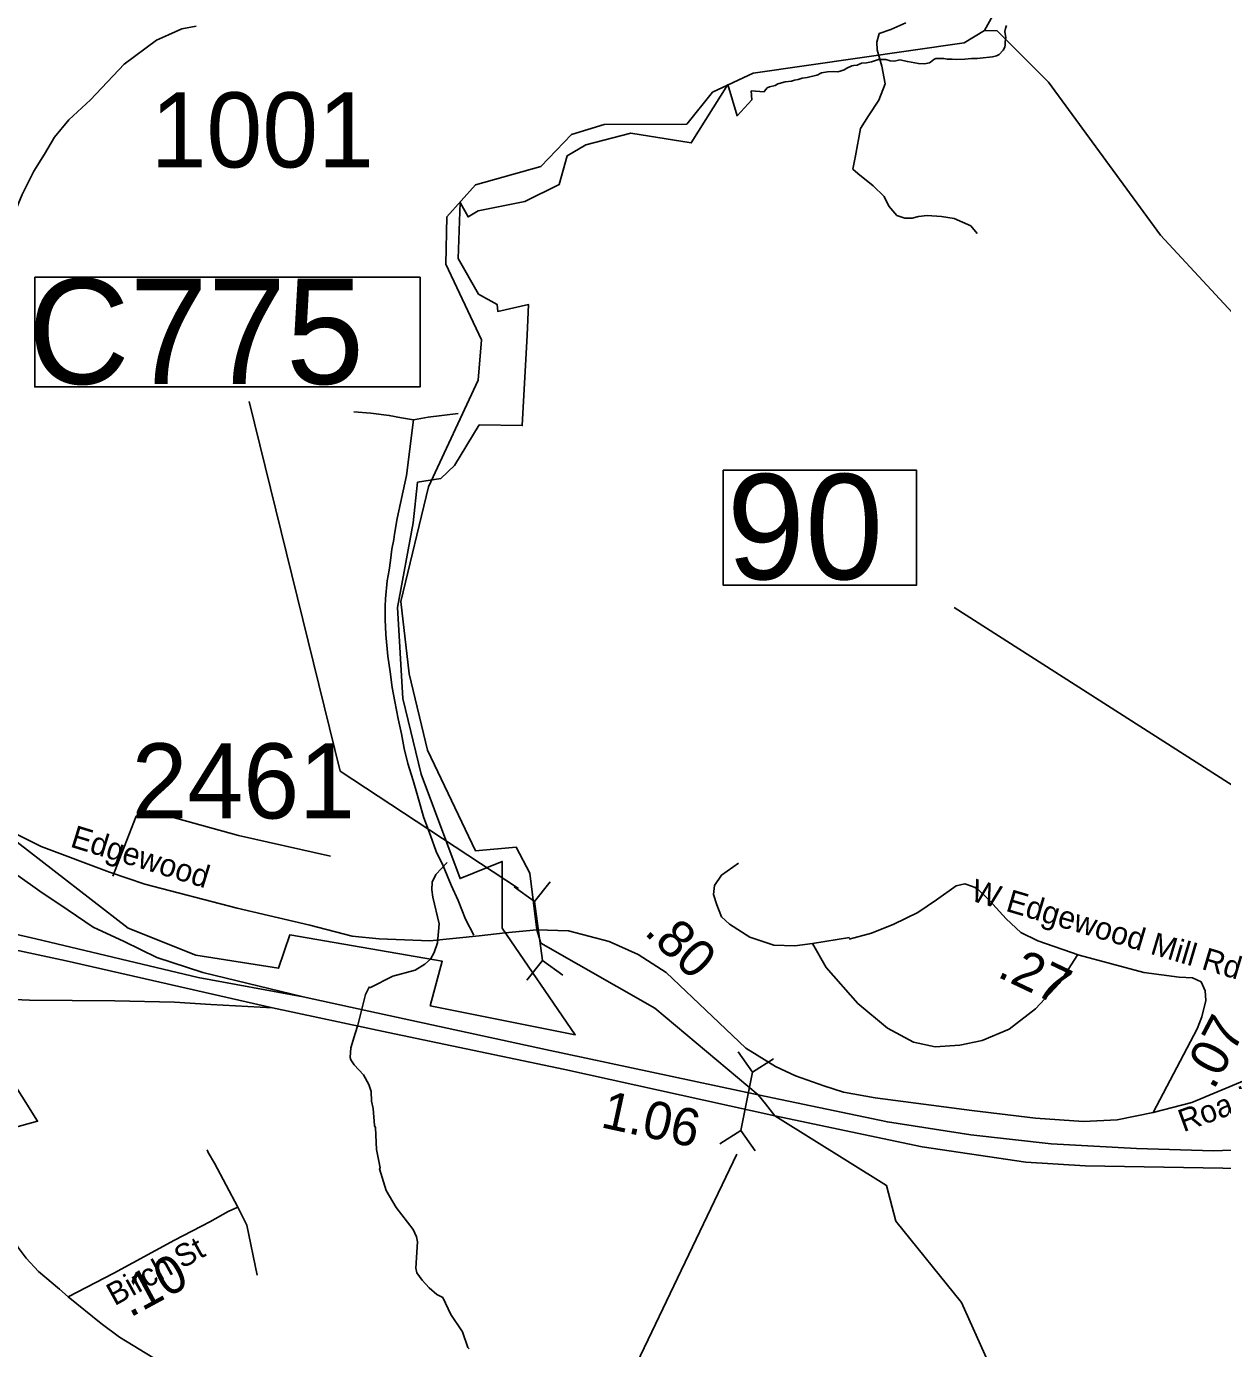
# Model space of a CAD drawing. Extents: x 1248089 to 1457196, y 820910 to 988753.
# Drawn here: x 1366531 to 1370514, y 873272 to 877672 of the extents above; entities that cross this region are included whole.
import ezdxf

# ---------------------------------------------------------------- set-up
doc = ezdxf.new("R2010")
doc.units = 0
for name, color, linetype in [('Exist Boundary Political City Limit New', 7, 'Continuous'), ('Exist Hydrographic Creek Single Shore', 7, 'Continuous'), ('Exist Hydrographic Misc Water Feature', 7, 'Continuous'), ('Exist Road Non-System Type 51', 7, 'Continuous'), ('Exist Road Primary Interstate Ramp 1 Lane Attributed', 7, 'Continuous'), ('Exist Road Primary US Divided Attributed', 7, 'Continuous'), ('Exist Road Primary US Mileage Hundredths English Label', 7, 'Continuous'), ('Exist Road Primary US Structure Culvert CELL', 7, 'Continuous'), ('Exist Road Primary US Structure Culvert Number Label', 7, 'Continuous'), ('Exist Road Secondary Structure Culvert CELL', 7, 'Continuous'), ('Exist Road Secondary Structure Standard Bridge Number Label', 7, 'Continuous'), ('Exist Road Secondary Type 51 Attributed', 7, 'Continuous'), ('Exist Road Secondary Type 51 Label', 7, 'Continuous'), ('Map Preparation Boundary City Limit Buffer Line', 7, 'Continuous'), ('Prop GRAU CAT1 Cell', 7, 'Continuous'), ('Prop Guardrail Anchor Unit CELL', 7, 'Continuous'), ('Prop Lane Lines', 7, 'Continuous')]:
    doc.layers.add(name, color=color, linetype=linetype)

msp = doc.modelspace()

# ---------------------------------------------------------------- linework, layer by layer
at = {"layer": 'Exist Boundary Political City Limit New'}
for points in [[(1369794.4, 877675.5), (1369790.4, 877665.4), (1369789, 877655), (1369791.4, 877633.8), (1369790.2, 877622.4), (1369790.2, 877610.3), (1369788.4, 877603.5), (1369782.8, 877593.4), (1369769.9, 877578.3), (1369761.3, 877574), (1369747, 877570.4), (1369705.9, 877566.3), (1369696.3, 877565.2), (1369677.5, 877565.3), (1369655.7, 877563), (1369626, 877562), (1369612.9, 877563.2), (1369596.8, 877563.1), (1369585.2, 877565.3), (1369564, 877565.7), (1369558.3, 877564.8), (1369551.6, 877562.4), (1369541.2, 877552.9), (1369537.6, 877550.7), (1369521.6, 877547.8), (1369500.6, 877548.3), (1369464, 877555.2), (1369438.8, 877560.5), (1369434.6, 877560.1), (1369425.6, 877557.3), (1369418, 877556.5), (1369406.6, 877557.7), (1369392.2, 877561.5), (1369377.9, 877561.7)], [(1369377.9, 877561.7), (1369367.6, 877561.9), (1369344.4, 877554.2), (1369327.9, 877551), (1369311.4, 877549.7), (1369297.2, 877543.6), (1369285.4, 877542.2), (1369278.8, 877540.7), (1369262.9, 877533.5), (1369253.8, 877527.5), (1369240.7, 877522.9), (1369232.6, 877521.5), (1369216.7, 877521.6), (1369198.3, 877520.8), (1369178.1, 877517.5), (1369173.3, 877515.8), (1369166.3, 877511.2), (1369162.1, 877509.8), (1369130.5, 877502.4), (1369113.8, 877499.9), (1369100.9, 877495.3), (1369088.4, 877493), (1369077.9, 877490), (1369057.3, 877487.6), (1369036.8, 877482.3), (1369032.5, 877480.7), (1369023.8, 877475.5), (1369005, 877471.5), (1368997.5, 877467.6), (1368988.5, 877456.8)], [(1368944, 877457.2), (1368946.2, 877428), (1368897.1, 877374.6), (1368866.6, 877478.5), (1368744.3, 877284.3), (1368543.5, 877316.7), (1368393.7, 877278.3), (1368331.2, 877241.4), (1368304.4, 877145.6), (1368190.2, 877089.2), (1368034.5, 877058.2), (1368001.5, 877038.1), (1367975, 877086.1), (1367968.5, 876899.3), (1368035.6, 876781.4), (1368097.9, 876746.7), (1368100, 876723.7), (1368202.6, 876746.2), (1368197.6, 876644.1), (1368181.6, 876343.6), (1368038.3, 876345.9), (1367956.3, 876210.6)], [(1368988.5, 877456.8), (1368986.9, 877454.8), (1368944, 877457.2)], [(1367956.3, 876210.6), (1367910.5, 876167.4), (1367833.3, 876155.1), (1367818.3, 876020.1), (1367765.9, 875738.4), (1367784.1, 875435.1), (1367844.9, 875183.7), (1367974.5, 874835.7), (1368114.9, 874893.3), (1368114.7, 874670.5), (1368357.9, 874316.4), (1367875.4, 874411.9), (1367915.2, 874560.7), (1367407.6, 874648.7), (1367370.3, 874537.7), (1367094.4, 874580.6), (1366869, 874670.5), (1366499.9, 874957)], [(1366463, 874194.7), (1366568, 874028.5), (1366293.7, 873953.2)]]:
    msp.add_lwpolyline(points, dxfattribs=at)
at = {"layer": 'Exist Hydrographic Creek Single Shore'}
for points in [[(1369720.4, 877658.8), (1369841.3, 877877.5), (1369773.4, 878140.3), (1369621.3, 878514.5), (1369460.4, 878707.9), (1369373.4, 878916.5), (1369295.6, 879080.7), (1369188.6, 879407.3), (1369146.2, 879568.6), (1369013.4, 879777.4), (1368973.2, 879952.3), (1368934.2, 880100), (1369037.7, 880217.1), (1369100.5, 880556.9)], [(1369731.5, 873230), (1369644.5, 873425.4), (1369425.5, 873695.8), (1369394.5, 873814.6), (1369022.8, 874046.3), (1368991.3, 874086.3), (1368967.1, 874116.6), (1368623.5, 874404.6), (1368243, 874620.5), (1368230.5, 874665.8), (1368206.7, 874854.2), (1368161.9, 874940.1), (1368026.4, 874928), (1367866.5, 875263.5), (1367805.5, 875517.4), (1367777.5, 875757.7), (1367869.4, 876139.9), (1368035.4, 876494.4), (1368046.4, 876628.8), (1367927.5, 876880.7), (1367930.4, 877038.2), (1368025.5, 877144.6), (1368243.4, 877205.9), (1368345.5, 877312.2), (1368454.4, 877346.1), (1368729.4, 877347.1), (1368815.4, 877453.7), (1368950.5, 877516.7), (1369653.5, 877617.5), (1369720.4, 877658.8)]]:
    msp.add_lwpolyline(points, dxfattribs=at)
at = {"layer": 'Exist Hydrographic Misc Water Feature'}
for points in [[(1372612.5, 876468.1), (1372393.5, 876341.1), (1372316.5, 876257.3), (1372173.5, 876211), (1372105.5, 876156.6), (1371746.6, 876121), (1371551.6, 875951), (1371482.8, 875941.2), (1371039.5, 876187.9), (1370306.5, 876977.3), (1369933.5, 877487.1), (1369762.5, 877657.9), (1369720.4, 877658.8)], [(1368005.1, 873271.4), (1368000.8, 873275.3), (1367982.4, 873327.9), (1367943.7, 873384.8), (1367916.9, 873441.4), (1367897.2, 873451.8), (1367871.6, 873474.4), (1367848.1, 873499), (1367830.7, 873523.4), (1367827.1, 873539.4), (1367833.1, 873627.2), (1367829.4, 873643.3), (1367817.9, 873667.6), (1367761.5, 873740.9), (1367728.8, 873797.6), (1367706.5, 873870.2), (1367708.2, 873873.8), (1367695.8, 873934.4), (1367693.4, 874006.5), (1367689.6, 874014.6), (1367684.8, 874070.7), (1367679.4, 874094.8), (1367678.1, 874126.8), (1367670.7, 874151), (1367653.3, 874183.3), (1367622.1, 874216.1), (1367610.5, 874232.3), (1367608.6, 874240.4), (1367611.3, 874272.3), (1367625, 874320.2), (1367634.7, 874348.6), (1367659.9, 874450.5), (1367671.8, 874474.9), (1367676.1, 874473.2), (1367750.6, 874510.8), (1367825.1, 874531.4), (1367857.5, 874550.7), (1367875.9, 874568.3), (1367888.3, 874590.1), (1367899.1, 874621.7), (1367904.5, 874685.6), (1367884.4, 874774.1), (1367881, 874798.2), (1367881.6, 874824.1), (1367894.2, 874849.9), (1367931.4, 874889.3)]]:
    msp.add_lwpolyline(points, dxfattribs=at)
at = {"layer": 'Exist Road Non-System Type 51'}
msp.add_line((1369147.7, 874619.9), (1369271.4, 874639.7), dxfattribs=at)
for points in [[(1369696.9, 876983.4), (1369675.1, 877008.7), (1369619.5, 877032.3), (1369577.4, 877039), (1369530.2, 877042.4), (1369501.6, 877039), (1369479.7, 877034), (1369456.1, 877034), (1369429.2, 877042.4), (1369402.2, 877074.4), (1369387.1, 877106.4), (1369350, 877141.8), (1369299.5, 877182.3), (1369282.6, 877197.4), (1369291.1, 877241.3), (1369307.9, 877332.3), (1369334.8, 877374.4), (1369368.5, 877426.7), (1369390.4, 877480.6), (1369378.6, 877539.6), (1369363.4, 877594.4), (1369361.8, 877619.7), (1369370.2, 877648.3), (1369408.9, 877661.8), (1369459.4, 877683.7)], [(1367819.1, 876362.3), (1367779.1, 876369.9), (1367739, 876377.5), (1367678, 876385.2), (1367620.7, 876389)], [(1368019.9, 874648.1), (1367992.9, 874700.6), (1367968.2, 874763.2), (1367945.2, 874813.7), (1367918.4, 874878.2), (1367895.4, 874926.6), (1367876.4, 874979), (1367853.6, 875037.6), (1367833.1, 875112), (1367818.1, 875162.3), (1367801.2, 875218.7), (1367788.2, 875269), (1367779.2, 875317.2), (1367768.2, 875367.5), (1367757.3, 875425.7), (1367748.2, 875471.9), (1367741.3, 875524.1), (1367734.3, 875576.3), (1367727.8, 875648.5), (1367724.8, 875698.5), (1367725.7, 875742.6), (1367726.1, 875766.6), (1367731.3, 875826.5), (1367738.1, 875862.4), (1367742.7, 875894.3), (1367747.5, 875932.2), (1367754.1, 875964.1), (1367756.5, 875982.1), (1367765.5, 876033.9), (1367796.2, 876177.1), (1367819.1, 876362.3)], [(1367819.1, 876362.3), (1367868.7, 876371.8), (1367967.9, 876383.3)], [(1366818.4, 874844.1), (1366896.6, 875043.6), (1366912.2, 875059.3), (1366939.6, 875061.2), (1367236.7, 874979.1), (1367543.5, 874910.6)], [(1369147.7, 874619.9), (1369088.9, 874611.9), (1369019.3, 874614.5), (1368939.1, 874641.3), (1368872.2, 874684.1), (1368845.4, 874708.2), (1368829.4, 874748.4), (1368818.7, 874783.2), (1368821.4, 874812.7), (1368845.4, 874847.5), (1368901.6, 874887.6)], [(1369147.7, 874619.9), (1369193.2, 874539.9), (1369298.7, 874420.6), (1369398.4, 874338.5), (1369484.4, 874291.5), (1369556.7, 874275.9), (1369638.8, 874281.7), (1369713.1, 874297.4), (1369803, 874334.6), (1369891, 874403), (1369969.1, 874487.1), (1370031.7, 874583)], [(1367234.1, 873742.1), (1367157.1, 873888.8), (1367135.3, 873924.2), (1367132.8, 873933.4)], [(1367140.9, 873693.8), (1367202.9, 873727.6), (1367234.1, 873742.1)], [(1367234.1, 873742.1), (1367264.2, 873682.8), (1367298.8, 873516.4)]]:
    msp.add_lwpolyline(points, dxfattribs=at)
at = {"layer": 'Exist Road Primary Interstate Ramp 1 Lane Attributed'}
for points in [[(1367452.3, 874442.9), (1367118.4, 874523.3), (1366965.4, 874573.1), (1366856.3, 874626.1), (1366753.3, 874674.5), (1366669.2, 874730.6), (1366575.6, 874794.6), (1366502.3, 874846.1), (1366377.6, 874913.2), (1366289.7, 874955.1)], [(1366264.2, 874443.3), (1366540.8, 874431.2), (1366824.6, 874429.6), (1367024.2, 874424.9), (1367144.2, 874417.1), (1367350, 874406.2)]]:
    msp.add_lwpolyline(points, dxfattribs=at)
at = {"layer": 'Exist Road Primary US Divided Attributed'}
for points in [[(1367452.3, 874442.9), (1367102, 874506.8), (1366562.5, 874635), (1366120.9, 874736.8)], [(1366122.1, 874673.8), (1366309.6, 874637.5), (1366662.9, 874562.4), (1367350, 874406.2)], [(1371557.6, 874030.7), (1371436.4, 874011.2), (1371203.6, 873984.9), (1371016.1, 873962.3), (1370786.2, 873940.5), (1370483.7, 873929.6), (1370226.7, 873937.6), (1369943.3, 873952.9), (1369675.1, 873983.4), (1369397.8, 874026.1), (1368967.1, 874116.6), (1368259.3, 874266.7), (1367671.3, 874394.4), (1367452.3, 874442.9)], [(1367350, 874406.2), (1367735.4, 874324.2), (1368323.4, 874200.1), (1369022.8, 874046.3), (1369513.6, 873943.7), (1369858, 873891.9), (1370056.1, 873879.7), (1370645.8, 873870.2), (1370880.6, 873883.6), (1371111.7, 873909), (1371317.5, 873933.8), (1371437.9, 873948.3), (1371659.9, 873980.4)]]:
    msp.add_lwpolyline(points, dxfattribs=at)
at = {"layer": 'Exist Road Primary US Structure Culvert CELL'}
for p, q in [((1368900.2, 874259.9), (1368948.3, 874192)), ((1369018.8, 874236.3), (1368948.3, 874192)), ((1368909.6, 873997.4), (1368948.3, 874192)), ((1368839.1, 873953), (1368909.6, 873997.4)), ((1368957.7, 873929.4), (1368909.6, 873997.4))]:
    msp.add_line(p, q, dxfattribs=at)
at = {"layer": 'Exist Road Primary US Structure Culvert Number Label'}
msp.add_line((1368895.9, 873918.4), (1368389.4, 872860.6), dxfattribs=at)
at = {"layer": 'Exist Road Secondary Structure Culvert CELL'}
for p, q in [((1368274.4, 874824.8), (1368222.3, 874759.8)), ((1368154.5, 874808.2), (1368222.3, 874759.8)), ((1368222.3, 874759.8), (1368249.4, 874563.2)), ((1368197.3, 874498.2), (1368249.4, 874563.2)), ((1368317.1, 874514.8), (1368249.4, 874563.2))]:
    msp.add_line(p, q, dxfattribs=at)
at = {"layer": 'Exist Road Secondary Structure Standard Bridge Number Label'}
msp.add_lwpolyline([(1368850.4, 876194.8), (1369494.5, 876194.8), (1369494.5, 875812.5), (1368850.4, 875812.5)], close=True, dxfattribs=at)
msp.add_lwpolyline([(1371428.5, 874100.6), (1370936.1, 874897.3), (1369620.2, 875738.7)], dxfattribs=at)
at = {"layer": 'Exist Road Secondary Type 51 Attributed'}
for points in [[(1366489.7, 877048.7), (1366516.9, 877112.2), (1366555.8, 877190), (1366590.6, 877247.4), (1366623.8, 877303.4), (1366672.1, 877360.8), (1366744.3, 877428.3), (1366856, 877546.3), (1366963.3, 877626.4), (1367004.1, 877644.5), (1367047.9, 877664.2), (1367096.2, 877673.3)], [(1366289.7, 874955.1), (1366326.7, 875002.7), (1366358.1, 875023.3), (1366393.2, 875028.2), (1366444, 875010), (1366579.5, 874942.2), (1366807, 874857.4), (1366924.4, 874817.5), (1367232.6, 874737.8), (1367474.2, 874681), (1367615.8, 874644.7), (1367705.3, 874635), (1367874.4, 874629), (1368037.7, 874645.9), (1368125.3, 874655)], [(1370444.8, 874375.4), (1370457.5, 874429.8), (1370456.1, 874462.5), (1370441.9, 874492.4), (1370413.4, 874505.3), (1370369.3, 874508.1), (1370251.2, 874523.8), (1370036.2, 874580.7), (1369898.8, 874629), (1369841.9, 874656.1), (1369793.5, 874701.6), (1369737.9, 874762.9), (1369696.7, 874802.8), (1369681, 874809.9), (1369655.4, 874818.4), (1369626.9, 874811.3), (1369561.5, 874765.7), (1369498.8, 874723), (1369419.1, 874684.5), (1369345.1, 874654.6), (1369270.3, 874634.5)], [(1368125.3, 874655), (1368230.5, 874665.8), (1368335.8, 874662.2), (1368471.3, 874627.1), (1368568.1, 874583.5), (1368661.3, 874522.9), (1368814.9, 874376.4), (1368926.5, 874272), (1369024.7, 874210.8), (1369091.6, 874179.5), (1369185.6, 874146.7), (1369251, 874125.3), (1369356.4, 874106.8), (1369678.5, 874064.5), (1369890.6, 874038.9), (1370050, 874027.5), (1370162.5, 874033.2), (1370282.8, 874057.4)], [(1370282.8, 874057.4), (1370429.5, 874335.8), (1370444.8, 874375.4)], [(1370282.8, 874057.4), (1370411.5, 874090.8), (1370586.6, 874163.5), (1370680.5, 874197.7), (1370741.7, 874214.8), (1370810.1, 874221.9), (1370881.2, 874224.7), (1370973.7, 874223.3), (1371033.5, 874214.8), (1371117.5, 874199.1), (1371224.2, 874177.7), (1371281.2, 874156.4)], [(1366669.2, 873443.7), (1366640.7, 873469.3), (1366571.3, 873528.5), (1366530, 873572.7), (1366503, 873608.3), (1366466, 873673.8), (1366426.1, 873757.8), (1366349.1, 873919.3)], [(1366669.2, 873443.7), (1366822, 873523.2), (1367024.1, 873632.9), (1367140.9, 873693.8)], [(1367490.9, 872109.4), (1367485.3, 872203.4), (1367475.3, 872422), (1367469.6, 872631.4), (1367463.9, 872677), (1367445.4, 872735.4), (1367401.7, 872832.7), (1367330.6, 872962.3), (1367307.8, 873002.2), (1367283.6, 873036.4), (1367255.1, 873062), (1367208.2, 873094.8), (1367149.8, 873131.8), (1367060.1, 873177.4), (1366952, 873241.5), (1366840.9, 873309.9), (1366779.7, 873355.5), (1366669.2, 873443.7)]]:
    msp.add_lwpolyline(points, dxfattribs=at)
at = {"layer": 'Map Preparation Boundary City Limit Buffer Line'}
for points in [[(1369794.4, 877675.5), (1369790.4, 877665.4), (1369789, 877655), (1369791.4, 877633.8), (1369790.2, 877622.4), (1369790.2, 877610.3), (1369788.4, 877603.5), (1369782.8, 877593.4), (1369769.9, 877578.3), (1369761.3, 877574), (1369747, 877570.4), (1369705.9, 877566.3), (1369696.3, 877565.2), (1369677.5, 877565.3), (1369655.7, 877563), (1369626, 877562), (1369612.9, 877563.2), (1369596.8, 877563.1), (1369585.2, 877565.3), (1369564, 877565.7), (1369558.3, 877564.8), (1369551.6, 877562.4), (1369541.2, 877552.9), (1369537.6, 877550.7), (1369521.6, 877547.8), (1369500.6, 877548.3), (1369464, 877555.2), (1369438.8, 877560.5), (1369434.6, 877560.1), (1369425.6, 877557.3), (1369418, 877556.5), (1369406.6, 877557.7), (1369392.2, 877561.5), (1369377.9, 877561.7)], [(1369377.9, 877561.7), (1369367.6, 877561.9), (1369344.4, 877554.2), (1369327.9, 877551), (1369311.4, 877549.7), (1369297.2, 877543.6), (1369285.4, 877542.2), (1369278.8, 877540.7), (1369262.9, 877533.5), (1369253.8, 877527.5), (1369240.7, 877522.9), (1369232.6, 877521.5), (1369216.7, 877521.6), (1369198.3, 877520.8), (1369178.1, 877517.5), (1369173.3, 877515.8), (1369166.3, 877511.2), (1369162.1, 877509.8), (1369130.5, 877502.4), (1369113.8, 877499.9), (1369100.9, 877495.3), (1369088.4, 877493), (1369077.9, 877490), (1369057.3, 877487.6), (1369036.8, 877482.3), (1369032.5, 877480.7), (1369023.8, 877475.5), (1369005, 877471.5), (1368997.5, 877467.6), (1368988.5, 877456.8)], [(1368944, 877457.2), (1368946.2, 877428), (1368897.1, 877374.6), (1368866.6, 877478.5), (1368744.3, 877284.3), (1368543.5, 877316.7), (1368393.7, 877278.3), (1368331.2, 877241.4), (1368304.4, 877145.6), (1368190.2, 877089.2), (1368034.5, 877058.2), (1368001.5, 877038.1), (1367975, 877086.1), (1367968.5, 876899.3), (1368035.6, 876781.4), (1368097.9, 876746.7), (1368100, 876723.7), (1368202.6, 876746.2), (1368197.6, 876644.1), (1368181.6, 876343.6), (1368038.3, 876345.9), (1367956.3, 876210.6)], [(1368988.5, 877456.8), (1368986.9, 877454.8), (1368944, 877457.2)], [(1367956.3, 876210.6), (1367910.5, 876167.4), (1367833.3, 876155.1), (1367818.3, 876020.1), (1367765.9, 875738.4), (1367784.1, 875435.1), (1367844.9, 875183.7), (1367974.5, 874835.7), (1368114.9, 874893.3), (1368114.7, 874670.5), (1368357.9, 874316.4), (1367875.4, 874411.9), (1367915.2, 874560.7), (1367407.6, 874648.7), (1367370.3, 874537.7), (1367094.4, 874580.6), (1366869, 874670.5), (1366499.9, 874957)], [(1366463, 874194.7), (1366568, 874028.5), (1366293.7, 873953.2)]]:
    msp.add_lwpolyline(points, dxfattribs=at)
at = {"layer": 'Prop Guardrail Anchor Unit CELL'}
msp.add_lwpolyline([(1366558.3, 876837.4), (1367841.2, 876837.4), (1367841.2, 876472.5), (1366558.3, 876472.5)], close=True, dxfattribs=at)
msp.add_lwpolyline([(1368169, 874803.3), (1367575.9, 875193.8), (1367272.1, 876423.5)], dxfattribs=at)

# ---------------------------------------------------------------- texts
at = {"layer": 'Exist Road Primary US Mileage Hundredths English Label'}
msp.add_text('1.06', height=125, rotation=347.7083, dxfattribs=at).set_placement((1368439.2, 874009.1))
at = {"layer": 'Exist Road Secondary Structure Standard Bridge Number Label'}
msp.add_text('90', height=350, dxfattribs=at).set_placement((1368862.9, 875832.3))
at = {"layer": 'Exist Road Secondary Type 51 Label'}
for s, rotation, p in [('Edgewood', 342.8843, (1366673.3, 874942.8)), ('W Edgewood Mill Rd', 343.4818, (1369670.8, 874763.9)), ('Road', 20.1319, (1370383.1, 873991.5)), ('Birch St', 28.8624, (1366824.3, 873412.5))]:
    msp.add_text(s, height=75, rotation=rotation, dxfattribs=at).set_placement(p)
at = {"layer": 'Prop GRAU CAT1 Cell'}
for s, rotation, p in [('.80', 316.3475, (1368584.2, 874654.3)), ('.27', 334.5739, (1369759, 874511.1)), ('.07', 62.2185, (1370484, 874129.6)), ('.10', 28.4882, (1366875.1, 873373.3))]:
    msp.add_text(s, height=125, rotation=rotation, dxfattribs=at).set_placement(p)
at = {"layer": 'Prop Guardrail Anchor Unit CELL'}
msp.add_text('C775', height=350, dxfattribs=at).set_placement((1366536.2, 876482.2))
at = {"layer": 'Prop Lane Lines'}
for s, p in [('1001', (1366944.1, 877202.7)), ('2461', (1366881, 875036))]:
    msp.add_text(s, height=250, dxfattribs=at).set_placement(p)

doc.saveas('drawing.dxf')
